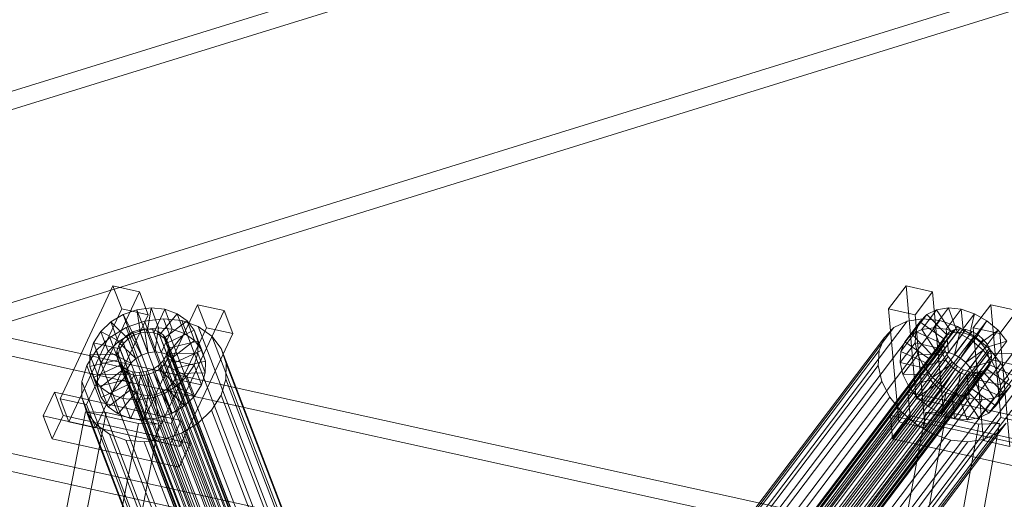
# Model space of a CAD drawing. Header units: millimetres. Extents: x -4738 to 65662, y -68080 to 6847.
# Tile 850 of 1056: x 20643 to 20979, y 2155 to 2319. Entities that reach past the tile are written whole.
import ezdxf

# ---------------------------------------------------------------- set-up
doc = ezdxf.new("R2010")
doc.units = ezdxf.units.MM
for name, color, linetype, lineweight in [('COTAS_P', 1, 'Continuous', 0), ('lateral_C02', 7, 'Continuous', 0), ('lateral_C10', 7, 'Continuous', 0)]:
    doc.layers.add(name, color=color, linetype=linetype, lineweight=lineweight)
doc.dimstyles.new('R19_100', dxfattribs={"dimtxt": 250, "dimasz": 150, "dimexe": 150, "dimexo": 80, "dimgap": 100, "dimtad": 1, "dimtih": 1, "dimtoh": 1, "dimdsep": 46, "dimcen": 0.09, "dimadec": 0, "dimazin": 0, "dimtfac": 1, "dimtdec": 4, "dimtofl": 0, "dimtmove": 0, "dimatfit": 3, "dimfxl": 1, "dimtolj": 1, "dimtzin": 0, "dimarcsym": 0})

# ---------------------------------------------------------------- blocks, each defined once
blk = doc.blocks.new('DIM_R31_4')
at = {"layer": 'COTAS_P'}
for p, q in [((15248.37, 1279.09), (24311.82, 4109.09)), ((24311.82, 4109.09), (24155.23, 4107.34)), ((24311.82, 4109.09), (24182.05, 4021.43)), ((24580.07, 3250), (24311.82, 4109.09)), ((15248.37, 1279.09), (15378.14, 1366.76)), ((15248.37, 1279.09), (15404.97, 1280.85)), ((15516.62, 420), (15248.37, 1279.09))]:
    blk.add_line(p, q, dxfattribs=at)
blk.add_text('9495 P', height=250, rotation=17.3406, dxfattribs=at).set_placement((19750.29, 2789.55))

msp = doc.modelspace()

# ---------------------------------------------------------------- linework, layer by layer
at = {"layer": 'lateral_C02'}
for p, q in [((21032.6, 2415.788), (20096.643, 2125.293)), ((20098.422, 2119.563), (21034.379, 2410.057)), ((20117.046, 2059.557), (21053.003, 2350.052)), ((21054.781, 2344.322), (20118.824, 2053.827))]:
    msp.add_line(p, q, dxfattribs=at)
at = {"layer": 'lateral_C10'}
for p, q in [((20726.321, 2151.434), (20185.064, 2270.812)), ((20363.478, 2270.812), (20904.735, 2151.434)), ((20183.965, 2264.932), (20725.222, 2145.554)), ((20903.637, 2145.554), (20362.38, 2264.932)), ((20674.899, 2227.649), (20656.858, 2189.133)), ((20665.872, 2187.129), (20683.913, 2225.644)), ((20677.909, 2219.779), (20674.899, 2227.649)), ((20674.899, 2227.649), (20683.913, 2225.644)), ((20683.913, 2225.644), (20686.923, 2217.774)), ((20945.275, 2227.649), (20939.323, 2219.779)), ((20954.297, 2225.644), (20945.275, 2227.649)), ((20948.75, 2189.133), (20945.275, 2227.649)), ((20948.346, 2217.774), (20954.297, 2225.644)), ((20954.297, 2225.644), (20957.773, 2187.129)), ((20659.869, 2181.264), (20677.909, 2219.779)), ((20686.923, 2217.774), (20677.909, 2219.779)), ((20678.338, 2217.895), (20683.02, 2219.529)), ((20683.02, 2219.529), (20687.864, 2220.133)), ((20683.02, 2219.529), (20684.272, 2211.578)), ((20685.6, 2212.784), (20683.02, 2219.529)), ((20703.743, 2221.233), (20685.702, 2182.718)), ((20687.864, 2220.133), (20686.566, 2211.864)), ((20690.444, 2213.388), (20687.864, 2220.133)), ((20687.864, 2220.133), (20692.54, 2219.667)), ((20692.54, 2219.667), (20688.781, 2211.643)), ((20695.12, 2212.922), (20692.54, 2219.667)), ((20692.54, 2219.667), (20696.729, 2218.162)), ((20694.716, 2180.713), (20712.757, 2219.229)), ((20706.754, 2213.364), (20703.743, 2221.233)), ((20703.743, 2221.233), (20712.757, 2219.229)), ((20712.757, 2219.229), (20715.768, 2211.359)), ((20939.323, 2219.779), (20948.346, 2217.774)), ((20939.323, 2219.779), (20942.798, 2181.264)), ((20955.7, 2219.529), (20950.598, 2212.784)), ((20955.7, 2219.529), (20952.368, 2217.895)), ((20959.697, 2220.133), (20954.595, 2213.388)), ((20959.697, 2220.133), (20955.7, 2219.529)), ((20960.838, 2211.578), (20955.7, 2219.529)), ((20964.087, 2219.667), (20958.985, 2212.922)), ((20962.731, 2211.864), (20959.697, 2220.133)), ((20964.087, 2219.667), (20959.697, 2220.133)), ((20964.81, 2211.643), (20964.087, 2219.667)), ((20968.57, 2218.162), (20964.087, 2219.667)), ((20974.147, 2221.233), (20968.195, 2213.364)), ((20983.169, 2219.229), (20974.147, 2221.233)), ((20977.622, 2182.718), (20974.147, 2221.233)), ((20977.217, 2211.359), (20983.169, 2219.229)), ((20686.923, 2217.774), (20668.882, 2179.259)), ((20674.137, 2215.343), (20678.338, 2217.895)), ((20678.338, 2217.895), (20682.054, 2210.804)), ((20680.918, 2211.15), (20678.338, 2217.895)), ((20679.4, 2213.44), (20685.659, 2215.624)), ((20685.659, 2215.624), (20692.135, 2216.432)), ((20734.042, 2089.149), (20685.659, 2215.624)), ((20696.729, 2218.162), (20690.766, 2210.93)), ((20692.135, 2216.432), (20698.386, 2215.808)), ((20740.518, 2089.957), (20692.135, 2216.432)), ((20700.146, 2215.72), (20692.384, 2209.773)), ((20699.309, 2211.416), (20696.729, 2218.162)), ((20696.729, 2218.162), (20700.146, 2215.72)), ((20698.386, 2215.808), (20703.986, 2213.796)), ((20746.769, 2089.334), (20698.386, 2215.808)), ((20702.727, 2208.974), (20700.146, 2215.72)), ((20700.146, 2215.72), (20702.558, 2212.508)), ((20945.609, 2215.624), (20849.955, 2089.149)), ((20950.952, 2216.432), (20855.298, 2089.957)), ((20956.821, 2215.808), (20861.167, 2089.334)), ((20945.609, 2215.624), (20941.155, 2213.44)), ((20950.952, 2216.432), (20945.609, 2215.624)), ((20952.368, 2217.895), (20947.266, 2211.15)), ((20951.821, 2179.259), (20948.346, 2217.774)), ((20952.368, 2217.895), (20949.929, 2215.343)), ((20956.821, 2215.808), (20950.952, 2216.432)), ((20959.26, 2210.804), (20952.368, 2217.895)), ((20962.815, 2213.796), (20956.821, 2215.808)), ((20968.57, 2218.162), (20963.469, 2211.416)), ((20966.934, 2210.93), (20968.57, 2218.162)), ((20972.842, 2215.72), (20967.74, 2208.974)), ((20972.842, 2215.72), (20968.57, 2218.162)), ((20968.958, 2209.773), (20972.842, 2215.72)), ((20976.611, 2212.508), (20972.842, 2215.72)), ((20670.704, 2212.046), (20674.137, 2215.343)), ((20673.785, 2210.028), (20679.4, 2213.44)), ((20674.137, 2215.343), (20680.064, 2209.595)), ((20676.718, 2208.598), (20674.137, 2215.343)), ((20727.783, 2086.965), (20679.4, 2213.44)), ((20685.6, 2212.784), (20680.918, 2211.15)), ((20681.624, 2211.928), (20683.842, 2212.702)), ((20683.842, 2212.702), (20686.136, 2212.988)), ((20739.966, 2065.991), (20683.842, 2212.702)), ((20690.444, 2213.388), (20685.6, 2212.784)), ((20686.852, 2204.832), (20685.6, 2212.784)), ((20686.136, 2212.988), (20688.351, 2212.767)), ((20742.261, 2066.278), (20686.136, 2212.988)), ((20688.351, 2212.767), (20690.335, 2212.054)), ((20744.475, 2066.057), (20688.351, 2212.767)), ((20688.713, 2174.849), (20706.754, 2213.364)), ((20689.147, 2205.118), (20690.444, 2213.388)), ((20695.12, 2212.922), (20690.444, 2213.388)), ((20691.362, 2204.898), (20695.12, 2212.922)), ((20702.558, 2212.508), (20693.527, 2208.252)), ((20699.309, 2211.416), (20695.12, 2212.922)), ((20705.139, 2205.763), (20702.558, 2212.508)), ((20702.558, 2212.508), (20703.801, 2208.745)), ((20703.986, 2213.796), (20708.554, 2210.532)), ((20752.369, 2087.322), (20703.986, 2213.796)), ((20715.768, 2211.359), (20706.754, 2213.364)), ((20941.155, 2213.44), (20845.501, 2086.965)), ((20961.688, 2212.702), (20850.729, 2065.991)), ((20963.581, 2212.988), (20852.622, 2066.278)), ((20965.661, 2212.767), (20854.702, 2066.057)), ((20962.815, 2213.796), (20867.161, 2087.322)), ((20941.155, 2213.44), (20937.894, 2210.028)), ((20949.929, 2215.343), (20944.827, 2208.598)), ((20947.266, 2211.15), (20950.598, 2212.784)), ((20949.929, 2215.343), (20948.548, 2212.046)), ((20958.104, 2209.595), (20949.929, 2215.343)), ((20950.598, 2212.784), (20954.595, 2213.388)), ((20950.598, 2212.784), (20955.736, 2204.832)), ((20954.595, 2213.388), (20957.629, 2205.118)), ((20954.595, 2213.388), (20958.985, 2212.922)), ((20958.985, 2212.922), (20959.709, 2204.898)), ((20958.985, 2212.922), (20963.469, 2211.416)), ((20961.688, 2212.702), (20960.11, 2211.928)), ((20963.581, 2212.988), (20961.688, 2212.702)), ((20968.526, 2210.532), (20962.815, 2213.796)), ((20965.661, 2212.767), (20963.581, 2212.988)), ((20967.785, 2212.054), (20965.661, 2212.767)), ((20968.195, 2213.364), (20977.217, 2211.359)), ((20968.195, 2213.364), (20971.67, 2174.849)), ((20970.743, 2208.252), (20976.611, 2212.508)), ((20976.611, 2212.508), (20971.509, 2205.763)), ((20979.62, 2208.745), (20976.611, 2212.508)), ((20668.272, 2208.23), (20670.704, 2212.046)), ((20669.195, 2205.621), (20673.785, 2210.028)), ((20670.704, 2212.046), (20678.438, 2208.033)), ((20673.284, 2205.301), (20670.704, 2212.046)), ((20722.168, 2083.553), (20673.785, 2210.028)), ((20680.918, 2211.15), (20676.718, 2208.598)), ((20676.856, 2207.35), (20678.008, 2209.157)), ((20678.008, 2209.157), (20679.634, 2210.719)), ((20734.132, 2062.447), (20678.008, 2209.157)), ((20680.064, 2209.595), (20678.438, 2208.033)), ((20679.634, 2210.719), (20681.624, 2211.928)), ((20735.759, 2064.008), (20679.634, 2210.719)), ((20682.054, 2210.804), (20680.064, 2209.595)), ((20680.064, 2209.595), (20682.645, 2202.849)), ((20684.634, 2204.058), (20680.918, 2211.15)), ((20737.748, 2065.217), (20681.624, 2211.928)), ((20684.272, 2211.578), (20682.054, 2210.804)), ((20682.054, 2210.804), (20684.634, 2204.058)), ((20686.566, 2211.864), (20684.272, 2211.578)), ((20684.272, 2211.578), (20686.852, 2204.832)), ((20686.566, 2211.864), (20689.147, 2205.118)), ((20688.781, 2211.643), (20686.566, 2211.864)), ((20688.781, 2211.643), (20691.362, 2204.898)), ((20690.766, 2210.93), (20688.781, 2211.643)), ((20690.335, 2212.054), (20691.954, 2210.897)), ((20746.46, 2065.344), (20690.335, 2212.054)), ((20690.766, 2210.93), (20693.346, 2204.185)), ((20692.384, 2209.773), (20690.766, 2210.93)), ((20691.954, 2210.897), (20693.097, 2209.376)), ((20748.078, 2064.187), (20691.954, 2210.897)), ((20692.384, 2209.773), (20694.965, 2203.028)), ((20693.527, 2208.252), (20692.384, 2209.773)), ((20693.097, 2209.376), (20693.685, 2207.594)), ((20749.221, 2062.666), (20693.097, 2209.376)), ((20693.346, 2204.185), (20699.309, 2211.416)), ((20703.801, 2208.745), (20694.115, 2206.47)), ((20694.965, 2203.028), (20702.727, 2208.974)), ((20715.768, 2211.359), (20697.727, 2172.844)), ((20702.727, 2208.974), (20699.309, 2211.416)), ((20705.139, 2205.763), (20702.727, 2208.974)), ((20703.801, 2208.745), (20703.79, 2204.688)), ((20706.381, 2202), (20703.801, 2208.745)), ((20708.554, 2210.532), (20711.779, 2206.238)), ((20756.937, 2084.057), (20708.554, 2210.532)), ((20937.894, 2210.028), (20842.24, 2083.553)), ((20958.3, 2209.157), (20847.341, 2062.447)), ((20958.954, 2210.719), (20847.995, 2064.008)), ((20960.11, 2211.928), (20849.151, 2065.217)), ((20967.785, 2212.054), (20856.826, 2065.344)), ((20969.808, 2210.897), (20858.849, 2064.187)), ((20971.593, 2209.376), (20860.634, 2062.666)), ((20968.526, 2210.532), (20872.872, 2084.057)), ((20937.894, 2210.028), (20936.048, 2205.621)), ((20948.548, 2212.046), (20943.446, 2205.301)), ((20944.827, 2208.598), (20947.266, 2211.15)), ((20947.266, 2211.15), (20954.158, 2204.058)), ((20948.548, 2212.046), (20948.32, 2208.23)), ((20957.45, 2208.033), (20948.548, 2212.046)), ((20953.003, 2202.849), (20958.104, 2209.595)), ((20954.158, 2204.058), (20959.26, 2210.804)), ((20955.736, 2204.832), (20960.838, 2211.578)), ((20957.45, 2208.033), (20958.104, 2209.595)), ((20957.629, 2205.118), (20962.731, 2211.864)), ((20958.104, 2209.595), (20959.26, 2210.804)), ((20958.3, 2209.157), (20958.192, 2207.35)), ((20958.954, 2210.719), (20958.3, 2209.157)), ((20960.11, 2211.928), (20958.954, 2210.719)), ((20959.26, 2210.804), (20960.838, 2211.578)), ((20959.709, 2204.898), (20964.81, 2211.643)), ((20960.838, 2211.578), (20962.731, 2211.864)), ((20963.469, 2211.416), (20961.833, 2204.185)), ((20961.833, 2204.185), (20966.934, 2210.93)), ((20962.731, 2211.864), (20964.81, 2211.643)), ((20963.469, 2211.416), (20967.74, 2208.974)), ((20963.856, 2203.028), (20968.958, 2209.773)), ((20967.74, 2208.974), (20963.856, 2203.028)), ((20964.81, 2211.643), (20966.934, 2210.93)), ((20966.934, 2210.93), (20968.958, 2209.773)), ((20967.74, 2208.974), (20971.509, 2205.763)), ((20969.808, 2210.897), (20967.785, 2212.054)), ((20973.564, 2206.238), (20968.526, 2210.532)), ((20968.958, 2209.773), (20970.743, 2208.252)), ((20971.593, 2209.376), (20969.808, 2210.897)), ((20973.019, 2207.594), (20971.593, 2209.376)), ((20972.168, 2206.47), (20979.62, 2208.745)), ((20979.62, 2208.745), (20974.518, 2202)), ((20980.692, 2172.844), (20977.217, 2211.359)), ((20665.944, 2200.52), (20669.195, 2205.621)), ((20667.007, 2204.155), (20668.272, 2208.23)), ((20677.286, 2206.226), (20668.272, 2208.23)), ((20668.272, 2208.23), (20670.853, 2201.485)), ((20717.578, 2079.147), (20669.195, 2205.621)), ((20676.718, 2208.598), (20673.284, 2205.301)), ((20676.252, 2203.497), (20676.257, 2205.419)), ((20676.257, 2205.419), (20676.856, 2207.35)), ((20732.381, 2058.709), (20676.257, 2205.419)), ((20677.286, 2206.226), (20676.687, 2204.295)), ((20682.645, 2202.849), (20676.718, 2208.598)), ((20676.856, 2207.35), (20732.98, 2060.639)), ((20678.438, 2208.033), (20677.286, 2206.226)), ((20679.866, 2199.48), (20677.286, 2206.226)), ((20678.438, 2208.033), (20681.018, 2201.288)), ((20693.68, 2205.672), (20693.081, 2203.741)), ((20693.527, 2208.252), (20696.107, 2201.507)), ((20694.115, 2206.47), (20693.527, 2208.252)), ((20693.685, 2207.594), (20693.68, 2205.672)), ((20749.804, 2058.961), (20693.68, 2205.672)), ((20749.81, 2060.883), (20693.685, 2207.594)), ((20694.11, 2204.548), (20694.115, 2206.47)), ((20694.115, 2206.47), (20696.696, 2199.724)), ((20696.107, 2201.507), (20705.139, 2205.763)), ((20706.381, 2202), (20705.139, 2205.763)), ((20711.779, 2206.238), (20713.44, 2201.208)), ((20760.162, 2079.764), (20711.779, 2206.238)), ((20936.048, 2205.621), (20840.394, 2079.147)), ((20847.233, 2060.639), (20958.192, 2207.35)), ((20958.638, 2205.419), (20847.679, 2058.709)), ((20973.019, 2207.594), (20862.06, 2060.883)), ((20973.987, 2205.672), (20863.028, 2058.961)), ((20973.564, 2206.238), (20877.91, 2079.764)), ((20936.048, 2205.621), (20935.743, 2200.52)), ((20943.218, 2201.485), (20948.32, 2208.23)), ((20943.446, 2205.301), (20944.827, 2208.598)), ((20944.827, 2208.598), (20953.003, 2202.849)), ((20948.32, 2208.23), (20957.342, 2206.226)), ((20948.32, 2208.23), (20949.26, 2204.155)), ((20957.342, 2206.226), (20952.24, 2199.48)), ((20952.348, 2201.288), (20957.45, 2208.033)), ((20957.342, 2206.226), (20957.45, 2208.033)), ((20957.787, 2204.295), (20957.342, 2206.226)), ((20958.192, 2207.35), (20958.638, 2205.419)), ((20958.638, 2205.419), (20959.606, 2203.497)), ((20965.642, 2201.507), (20970.743, 2208.252)), ((20971.509, 2205.763), (20965.642, 2201.507)), ((20967.067, 2199.724), (20972.168, 2206.47)), ((20970.743, 2208.252), (20972.168, 2206.47)), ((20971.509, 2205.763), (20974.518, 2202)), ((20972.168, 2206.47), (20973.137, 2204.548)), ((20973.987, 2205.672), (20973.019, 2207.594)), ((20977.587, 2201.208), (20973.564, 2206.238)), ((20974.432, 2203.741), (20973.987, 2205.672)), ((20666.996, 2200.097), (20667.007, 2204.155)), ((20666.996, 2200.097), (20676.682, 2202.373)), ((20667.007, 2204.155), (20676.687, 2204.295)), ((20669.588, 2197.409), (20667.007, 2204.155)), ((20673.284, 2205.301), (20670.853, 2201.485)), ((20681.018, 2201.288), (20673.284, 2205.301)), ((20676.84, 2201.715), (20676.252, 2203.497)), ((20732.376, 2056.787), (20676.252, 2203.497)), ((20676.687, 2204.295), (20676.682, 2202.373)), ((20676.682, 2202.373), (20677.27, 2200.591)), ((20676.682, 2202.373), (20679.262, 2195.628)), ((20676.687, 2204.295), (20679.267, 2197.55)), ((20681.018, 2201.288), (20682.645, 2202.849)), ((20682.645, 2202.849), (20684.634, 2204.058)), ((20684.634, 2204.058), (20686.852, 2204.832)), ((20686.852, 2204.832), (20689.147, 2205.118)), ((20689.147, 2205.118), (20691.362, 2204.898)), ((20691.362, 2204.898), (20693.346, 2204.185)), ((20693.081, 2203.741), (20691.929, 2201.934)), ((20692.359, 2200.809), (20693.511, 2202.617)), ((20749.205, 2057.031), (20693.081, 2203.741)), ((20693.346, 2204.185), (20694.965, 2203.028)), ((20693.511, 2202.617), (20694.11, 2204.548)), ((20702.525, 2200.612), (20693.511, 2202.617)), ((20693.511, 2202.617), (20696.091, 2195.872)), ((20703.79, 2204.688), (20694.11, 2204.548)), ((20694.11, 2204.548), (20696.69, 2197.802)), ((20694.965, 2203.028), (20696.107, 2201.507)), ((20696.696, 2199.724), (20706.381, 2202)), ((20703.79, 2204.688), (20702.525, 2200.612)), ((20706.37, 2197.943), (20703.79, 2204.688)), ((20706.37, 2197.943), (20706.381, 2202)), ((20959.606, 2203.497), (20848.647, 2056.787)), ((20974.432, 2203.741), (20863.474, 2057.031)), ((20943.218, 2201.485), (20943.446, 2205.301)), ((20943.446, 2205.301), (20952.348, 2201.288)), ((20949.26, 2204.155), (20944.158, 2197.409)), ((20957.787, 2204.295), (20949.26, 2204.155)), ((20949.26, 2204.155), (20951.304, 2200.097)), ((20958.756, 2202.373), (20951.304, 2200.097)), ((20953.003, 2202.849), (20952.348, 2201.288)), ((20952.686, 2197.55), (20957.787, 2204.295)), ((20954.158, 2204.058), (20953.003, 2202.849)), ((20953.654, 2195.628), (20958.756, 2202.373)), ((20955.736, 2204.832), (20954.158, 2204.058)), ((20957.629, 2205.118), (20955.736, 2204.832)), ((20959.709, 2204.898), (20957.629, 2205.118)), ((20958.756, 2202.373), (20957.787, 2204.295)), ((20960.181, 2200.591), (20958.756, 2202.373)), ((20959.606, 2203.497), (20961.031, 2201.715)), ((20961.833, 2204.185), (20959.709, 2204.898)), ((20963.856, 2203.028), (20961.833, 2204.185)), ((20965.642, 2201.507), (20963.856, 2203.028)), ((20974.518, 2202), (20967.067, 2199.724)), ((20968.035, 2197.802), (20973.137, 2204.548)), ((20968.481, 2195.872), (20973.582, 2202.617)), ((20973.137, 2204.548), (20981.664, 2204.688)), ((20973.137, 2204.548), (20973.582, 2202.617)), ((20973.582, 2202.617), (20973.474, 2200.809)), ((20973.582, 2202.617), (20982.604, 2200.612)), ((20974.324, 2201.934), (20974.432, 2203.741)), ((20974.518, 2202), (20976.563, 2197.943)), ((20981.664, 2204.688), (20976.563, 2197.943)), ((20664.253, 2195.071), (20665.944, 2200.52)), ((20665.944, 2200.52), (20714.327, 2074.045)), ((20668.239, 2196.334), (20666.996, 2200.097)), ((20669.577, 2193.352), (20666.996, 2200.097)), ((20668.239, 2196.334), (20677.27, 2200.591)), ((20670.853, 2201.485), (20669.588, 2197.409)), ((20670.651, 2193.123), (20678.413, 2199.069)), ((20670.853, 2201.485), (20679.866, 2199.48)), ((20677.983, 2200.194), (20676.84, 2201.715)), ((20732.965, 2055.004), (20676.84, 2201.715)), ((20677.27, 2200.591), (20678.413, 2199.069)), ((20677.27, 2200.591), (20679.851, 2193.845)), ((20679.601, 2199.037), (20677.983, 2200.194)), ((20734.107, 2053.483), (20677.983, 2200.194)), ((20678.413, 2199.069), (20680.031, 2197.913)), ((20678.413, 2199.069), (20680.993, 2192.324)), ((20679.267, 2197.55), (20679.866, 2199.48)), ((20681.586, 2198.324), (20679.601, 2199.037)), ((20735.726, 2052.327), (20679.601, 2199.037)), ((20679.866, 2199.48), (20681.018, 2201.288)), ((20688.313, 2199.163), (20686.095, 2198.389)), ((20690.303, 2200.372), (20688.313, 2199.163)), ((20744.437, 2052.453), (20688.313, 2199.163)), ((20688.743, 2198.039), (20690.733, 2199.248)), ((20691.929, 2201.934), (20690.303, 2200.372)), ((20746.427, 2053.662), (20690.303, 2200.372)), ((20690.733, 2199.248), (20692.359, 2200.809)), ((20696.66, 2193.5), (20690.733, 2199.248)), ((20690.733, 2199.248), (20693.313, 2192.503)), ((20748.053, 2055.223), (20691.929, 2201.934)), ((20700.093, 2196.796), (20692.359, 2200.809)), ((20692.359, 2200.809), (20694.939, 2194.064)), ((20696.107, 2201.507), (20696.696, 2199.724)), ((20696.696, 2199.724), (20696.69, 2197.802)), ((20702.525, 2200.612), (20700.093, 2196.796)), ((20705.105, 2193.867), (20702.525, 2200.612)), ((20713.44, 2201.208), (20713.425, 2195.784)), ((20761.823, 2074.734), (20713.44, 2201.208)), ((20840.089, 2074.045), (20935.743, 2200.52)), ((20961.031, 2201.715), (20850.072, 2055.004)), ((20962.817, 2200.194), (20851.858, 2053.483)), ((20964.84, 2199.037), (20853.881, 2052.327)), ((20972.515, 2199.163), (20861.556, 2052.453)), ((20973.67, 2200.372), (20862.711, 2053.662)), ((20974.324, 2201.934), (20863.365, 2055.223)), ((20977.587, 2201.208), (20881.933, 2074.734)), ((20935.743, 2200.52), (20937, 2195.071)), ((20952.24, 2199.48), (20943.218, 2201.485)), ((20944.158, 2197.409), (20943.218, 2201.485)), ((20951.304, 2200.097), (20946.203, 2193.352)), ((20951.304, 2200.097), (20954.313, 2196.334)), ((20952.348, 2201.288), (20952.24, 2199.48)), ((20952.24, 2199.48), (20952.686, 2197.55)), ((20960.181, 2200.591), (20954.313, 2196.334)), ((20955.079, 2193.845), (20960.181, 2200.591)), ((20956.865, 2192.324), (20961.966, 2199.069)), ((20961.966, 2199.069), (20958.082, 2193.123)), ((20961.966, 2199.069), (20960.181, 2200.591)), ((20961.031, 2201.715), (20962.817, 2200.194)), ((20963.99, 2197.913), (20961.966, 2199.069)), ((20962.817, 2200.194), (20964.84, 2199.037)), ((20964.84, 2199.037), (20966.964, 2198.324)), ((20967.067, 2199.724), (20965.642, 2201.507)), ((20968.035, 2197.802), (20967.067, 2199.724)), ((20967.719, 2192.503), (20972.82, 2199.248)), ((20968.373, 2194.064), (20973.474, 2200.809)), ((20970.937, 2198.389), (20972.515, 2199.163)), ((20972.82, 2199.248), (20971.665, 2198.039)), ((20972.515, 2199.163), (20973.67, 2200.372)), ((20973.474, 2200.809), (20972.82, 2199.248)), ((20972.82, 2199.248), (20980.996, 2193.5)), ((20973.474, 2200.809), (20982.376, 2196.796)), ((20973.67, 2200.372), (20974.324, 2201.934)), ((20982.604, 2200.612), (20977.503, 2193.867)), ((20980.32, 2195.784), (20977.587, 2201.208)), ((20670.651, 2193.123), (20668.239, 2196.334)), ((20670.819, 2189.589), (20668.239, 2196.334)), ((20669.588, 2197.409), (20669.577, 2193.352)), ((20679.262, 2195.628), (20669.577, 2193.352)), ((20679.267, 2197.55), (20669.588, 2197.409)), ((20674.068, 2190.681), (20680.031, 2197.913)), ((20678.257, 2189.176), (20682.016, 2197.2)), ((20679.262, 2195.628), (20679.267, 2197.55)), ((20679.851, 2193.845), (20679.262, 2195.628)), ((20680.031, 2197.913), (20682.016, 2197.2)), ((20680.031, 2197.913), (20682.612, 2191.167)), ((20683.801, 2198.103), (20681.586, 2198.324)), ((20737.71, 2051.613), (20681.586, 2198.324)), ((20682.016, 2197.2), (20684.231, 2196.979)), ((20682.016, 2197.2), (20684.596, 2190.454)), ((20682.933, 2188.709), (20684.231, 2196.979)), ((20686.095, 2198.389), (20683.801, 2198.103)), ((20739.925, 2051.393), (20683.801, 2198.103)), ((20684.231, 2196.979), (20686.525, 2197.265)), ((20684.231, 2196.979), (20686.811, 2190.233)), ((20742.22, 2051.679), (20686.095, 2198.389)), ((20686.525, 2197.265), (20688.743, 2198.039)), ((20687.777, 2189.314), (20686.525, 2197.265)), ((20686.525, 2197.265), (20689.106, 2190.52)), ((20692.459, 2190.948), (20688.743, 2198.039)), ((20688.743, 2198.039), (20691.323, 2191.294)), ((20696.091, 2195.872), (20694.939, 2194.064)), ((20696.69, 2197.802), (20696.091, 2195.872)), ((20696.091, 2195.872), (20705.105, 2193.867)), ((20700.093, 2196.796), (20696.66, 2193.5)), ((20696.69, 2197.802), (20706.37, 2197.943)), ((20702.673, 2190.051), (20700.093, 2196.796)), ((20705.105, 2193.867), (20706.37, 2197.943)), ((20713.425, 2195.784), (20711.734, 2190.335)), ((20761.808, 2069.309), (20713.425, 2195.784)), ((20966.964, 2198.324), (20856.005, 2051.613)), ((20969.043, 2198.103), (20858.084, 2051.393)), ((20970.937, 2198.389), (20859.978, 2051.679)), ((20980.32, 2195.784), (20884.666, 2069.309)), ((20944.158, 2197.409), (20952.686, 2197.55)), ((20946.203, 2193.352), (20944.158, 2197.409)), ((20946.203, 2193.352), (20953.654, 2195.628)), ((20954.313, 2196.334), (20949.212, 2189.589)), ((20952.686, 2197.55), (20953.654, 2195.628)), ((20953.654, 2195.628), (20955.079, 2193.845)), ((20954.313, 2196.334), (20958.082, 2193.123)), ((20958.888, 2191.167), (20963.99, 2197.913)), ((20961.012, 2190.454), (20966.114, 2197.2)), ((20963.99, 2197.913), (20962.354, 2190.681)), ((20963.092, 2190.233), (20968.193, 2196.979)), ((20966.114, 2197.2), (20963.99, 2197.913)), ((20964.985, 2190.52), (20970.086, 2197.265)), ((20968.193, 2196.979), (20966.114, 2197.2)), ((20966.114, 2197.2), (20966.838, 2189.176)), ((20966.563, 2191.294), (20971.665, 2198.039)), ((20966.964, 2198.324), (20969.043, 2198.103)), ((20976.563, 2197.943), (20968.035, 2197.802)), ((20968.481, 2195.872), (20968.035, 2197.802)), ((20970.086, 2197.265), (20968.193, 2196.979)), ((20968.193, 2196.979), (20971.228, 2188.709)), ((20968.373, 2194.064), (20968.481, 2195.872)), ((20977.503, 2193.867), (20968.481, 2195.872)), ((20969.043, 2198.103), (20970.937, 2198.389)), ((20971.665, 2198.039), (20970.086, 2197.265)), ((20970.086, 2197.265), (20975.225, 2189.314)), ((20971.665, 2198.039), (20978.556, 2190.948)), ((20976.563, 2197.943), (20977.503, 2193.867)), ((20982.376, 2196.796), (20977.275, 2190.051)), ((20664.238, 2189.647), (20664.253, 2195.071)), ((20712.636, 2068.597), (20664.253, 2195.071)), ((20669.577, 2193.352), (20670.819, 2189.589)), ((20674.068, 2190.681), (20670.651, 2193.123)), ((20673.231, 2186.377), (20670.651, 2193.123)), ((20679.851, 2193.845), (20670.819, 2189.589)), ((20680.993, 2192.324), (20673.231, 2186.377)), ((20680.993, 2192.324), (20679.851, 2193.845)), ((20682.612, 2191.167), (20680.993, 2192.324)), ((20693.313, 2192.503), (20691.323, 2191.294)), ((20696.66, 2193.5), (20692.459, 2190.948)), ((20694.939, 2194.064), (20693.313, 2192.503)), ((20693.313, 2192.503), (20699.24, 2186.754)), ((20694.939, 2194.064), (20702.673, 2190.051)), ((20699.24, 2186.754), (20696.66, 2193.5)), ((20702.673, 2190.051), (20705.105, 2193.867)), ((20937, 2195.071), (20841.346, 2068.597)), ((20937, 2195.071), (20939.733, 2189.647)), ((20949.212, 2189.589), (20946.203, 2193.352)), ((20949.212, 2189.589), (20955.079, 2193.845)), ((20958.082, 2193.123), (20952.981, 2186.377)), ((20952.981, 2186.377), (20956.865, 2192.324)), ((20955.079, 2193.845), (20956.865, 2192.324)), ((20956.865, 2192.324), (20958.888, 2191.167)), ((20958.082, 2193.123), (20962.354, 2190.681)), ((20966.563, 2191.294), (20967.719, 2192.503)), ((20967.719, 2192.503), (20968.373, 2194.064)), ((20975.894, 2186.754), (20967.719, 2192.503)), ((20977.275, 2190.051), (20968.373, 2194.064)), ((20980.996, 2193.5), (20975.894, 2186.754)), ((20977.503, 2193.867), (20977.275, 2190.051)), ((20978.556, 2190.948), (20980.996, 2193.5)), ((20654.906, 2191.34), (20651.147, 2183.316)), ((20657.916, 2183.47), (20654.906, 2191.34)), ((20654.906, 2191.34), (20698.172, 2181.717)), ((20665.872, 2187.129), (20656.858, 2189.133)), ((20656.858, 2189.133), (20659.869, 2181.264)), ((20665.899, 2184.617), (20664.238, 2189.647)), ((20712.621, 2063.172), (20664.238, 2189.647)), ((20670.819, 2189.589), (20673.231, 2186.377)), ((20678.257, 2189.176), (20674.068, 2190.681)), ((20676.649, 2183.936), (20674.068, 2190.681)), ((20682.612, 2191.167), (20676.649, 2183.936)), ((20682.933, 2188.709), (20678.257, 2189.176)), ((20680.838, 2182.43), (20678.257, 2189.176)), ((20684.596, 2190.454), (20680.838, 2182.43)), ((20684.596, 2190.454), (20682.612, 2191.167)), ((20687.777, 2189.314), (20682.933, 2188.709)), ((20685.514, 2181.964), (20682.933, 2188.709)), ((20686.811, 2190.233), (20684.596, 2190.454)), ((20686.811, 2190.233), (20685.514, 2181.964)), ((20689.106, 2190.52), (20686.811, 2190.233)), ((20692.459, 2190.948), (20687.777, 2189.314)), ((20690.358, 2182.568), (20687.777, 2189.314)), ((20691.323, 2191.294), (20689.106, 2190.52)), ((20689.106, 2190.52), (20690.358, 2182.568)), ((20691.323, 2191.294), (20695.04, 2184.202)), ((20695.04, 2184.202), (20692.459, 2190.948)), ((20699.24, 2186.754), (20702.673, 2190.051)), ((20711.734, 2190.335), (20708.483, 2185.234)), ((20760.117, 2063.861), (20711.734, 2190.335)), ((20939.733, 2189.647), (20844.079, 2063.172)), ((20981.577, 2190.335), (20885.922, 2063.861)), ((20939.733, 2189.647), (20943.756, 2184.617)), ((20945.899, 2191.34), (20939.947, 2183.47)), ((20942.798, 2181.264), (20948.75, 2189.133)), ((20989.206, 2181.717), (20945.899, 2191.34)), ((20946.623, 2183.316), (20945.899, 2191.34)), ((20948.75, 2189.133), (20957.773, 2187.129)), ((20952.981, 2186.377), (20949.212, 2189.589)), ((20957.252, 2183.936), (20958.888, 2191.167)), ((20962.354, 2190.681), (20957.252, 2183.936)), ((20958.888, 2191.167), (20961.012, 2190.454)), ((20961.736, 2182.43), (20961.012, 2190.454)), ((20961.012, 2190.454), (20963.092, 2190.233)), ((20966.838, 2189.176), (20961.736, 2182.43)), ((20962.354, 2190.681), (20966.838, 2189.176)), ((20963.092, 2190.233), (20964.985, 2190.52)), ((20966.126, 2181.964), (20963.092, 2190.233)), ((20964.985, 2190.52), (20966.563, 2191.294)), ((20970.123, 2182.568), (20964.985, 2190.52)), ((20971.228, 2188.709), (20966.126, 2181.964)), ((20973.455, 2184.202), (20966.563, 2191.294)), ((20966.838, 2189.176), (20971.228, 2188.709)), ((20975.225, 2189.314), (20970.123, 2182.568)), ((20971.228, 2188.709), (20975.225, 2189.314)), ((20978.556, 2190.948), (20973.455, 2184.202)), ((20975.225, 2189.314), (20978.556, 2190.948)), ((20977.275, 2190.051), (20975.894, 2186.754)), ((20668.882, 2179.259), (20665.872, 2187.129)), ((20673.231, 2186.377), (20676.649, 2183.936)), ((20695.04, 2184.202), (20699.24, 2186.754)), ((20708.483, 2185.234), (20703.894, 2180.827)), ((20756.866, 2058.759), (20708.483, 2185.234)), ((20981.272, 2185.234), (20885.618, 2058.759)), ((20957.773, 2187.129), (20951.821, 2179.259)), ((20957.252, 2183.936), (20952.981, 2186.377)), ((20975.894, 2186.754), (20973.455, 2184.202)), ((20665.533, 2184.723), (20627.02, 1986.222)), ((20634.005, 1985.973), (20672.519, 2184.474)), ((20694.414, 2173.693), (20651.147, 2183.316)), ((20651.147, 2183.316), (20654.158, 2175.446)), ((20654.158, 2175.446), (20657.916, 2183.47)), ((20701.183, 2173.847), (20657.916, 2183.47)), ((20665.533, 2184.723), (20683.569, 2180.713)), ((20672.519, 2184.474), (20665.533, 2184.723)), ((20669.124, 2180.323), (20665.899, 2184.617)), ((20714.282, 2058.142), (20665.899, 2184.617)), ((20690.555, 2180.464), (20672.519, 2184.474)), ((20676.649, 2183.936), (20680.838, 2182.43)), ((20680.838, 2182.43), (20685.514, 2181.964)), ((20685.514, 2181.964), (20690.358, 2182.568)), ((20694.716, 2180.713), (20685.702, 2182.718)), ((20685.702, 2182.718), (20688.713, 2174.849)), ((20690.358, 2182.568), (20695.04, 2184.202)), ((20943.756, 2184.617), (20848.102, 2058.142)), ((20952.018, 2184.474), (20915.746, 1985.973)), ((20922.826, 1986.222), (20959.098, 2184.723)), ((20939.947, 2183.47), (20983.254, 2173.847)), ((20939.947, 2183.47), (20940.671, 2175.446)), ((20940.671, 2175.446), (20946.623, 2183.316)), ((20943.756, 2184.617), (20948.794, 2180.323)), ((20946.623, 2183.316), (20989.93, 2173.693)), ((20959.098, 2184.723), (20952.018, 2184.474)), ((20952.018, 2184.474), (20970.055, 2180.464)), ((20961.736, 2182.43), (20957.252, 2183.936)), ((20977.134, 2180.713), (20959.098, 2184.723)), ((20966.126, 2181.964), (20961.736, 2182.43)), ((20970.123, 2182.568), (20966.126, 2181.964)), ((20973.455, 2184.202), (20970.123, 2182.568)), ((20971.67, 2174.849), (20977.622, 2182.718)), ((20977.622, 2182.718), (20986.644, 2180.713)), ((20645.056, 1982.213), (20683.569, 2180.713)), ((20652.041, 1981.963), (20690.555, 2180.464)), ((20659.869, 2181.264), (20668.882, 2179.259)), ((20673.692, 2177.059), (20669.124, 2180.323)), ((20717.507, 2053.849), (20669.124, 2180.323)), ((20683.569, 2180.713), (20690.555, 2180.464)), ((20694.414, 2173.693), (20698.172, 2181.717)), ((20697.727, 2172.844), (20694.716, 2180.713)), ((20698.172, 2181.717), (20701.183, 2173.847)), ((20703.894, 2180.827), (20698.278, 2177.415)), ((20752.277, 2054.353), (20703.894, 2180.827)), ((20948.794, 2180.323), (20853.14, 2053.849)), ((20979.426, 2180.827), (20883.772, 2054.353)), ((20933.782, 1981.963), (20970.055, 2180.464)), ((20940.862, 1982.213), (20977.134, 2180.713)), ((20951.821, 2179.259), (20942.798, 2181.264)), ((20948.794, 2180.323), (20954.505, 2177.059)), ((20970.055, 2180.464), (20977.134, 2180.713)), ((20976.165, 2177.415), (20979.426, 2180.827)), ((20654.158, 2175.446), (20697.424, 2165.823)), ((20679.293, 2175.047), (20673.692, 2177.059)), ((20722.075, 2050.585), (20673.692, 2177.059)), ((20692.019, 2175.231), (20685.544, 2174.423)), ((20698.278, 2177.415), (20692.019, 2175.231)), ((20740.402, 2048.757), (20692.019, 2175.231)), ((20746.661, 2050.941), (20698.278, 2177.415)), ((20954.505, 2177.059), (20858.851, 2050.585)), ((20971.711, 2175.231), (20876.057, 2048.757)), ((20976.165, 2177.415), (20880.511, 2050.941)), ((20983.978, 2165.823), (20940.671, 2175.446)), ((20954.505, 2177.059), (20960.499, 2175.047)), ((20966.368, 2174.423), (20971.711, 2175.231)), ((20971.711, 2175.231), (20976.165, 2177.415)), ((20685.544, 2174.423), (20679.293, 2175.047)), ((20727.676, 2048.572), (20679.293, 2175.047)), ((20733.927, 2047.949), (20685.544, 2174.423)), ((20688.713, 2174.849), (20697.727, 2172.844)), ((20697.424, 2165.823), (20694.414, 2173.693)), ((20701.183, 2173.847), (20697.424, 2165.823)), ((20960.499, 2175.047), (20864.845, 2048.572)), ((20966.368, 2174.423), (20870.713, 2047.949)), ((20960.499, 2175.047), (20966.368, 2174.423)), ((20980.692, 2172.844), (20971.67, 2174.849))]:
    msp.add_line(p, q, dxfattribs=at)

# ---------------------------------------------------------------- dimensions: what is measured, and where the dimension line sits
at = {"layer": 'COTAS_P'}
dim = msp.add_aligned_dim(p1=(15516.618, 420), p2=(24580.067, 3250), distance=900, text='<> P', dimstyle='R19_100', dxfattribs=at)
dim.commit()
dim.dimension.update_dxf_attribs({"geometry": 'DIM_R31_4', "text_midpoint": (19780.096, 2694.095)})

doc.saveas('drawing.dxf')
